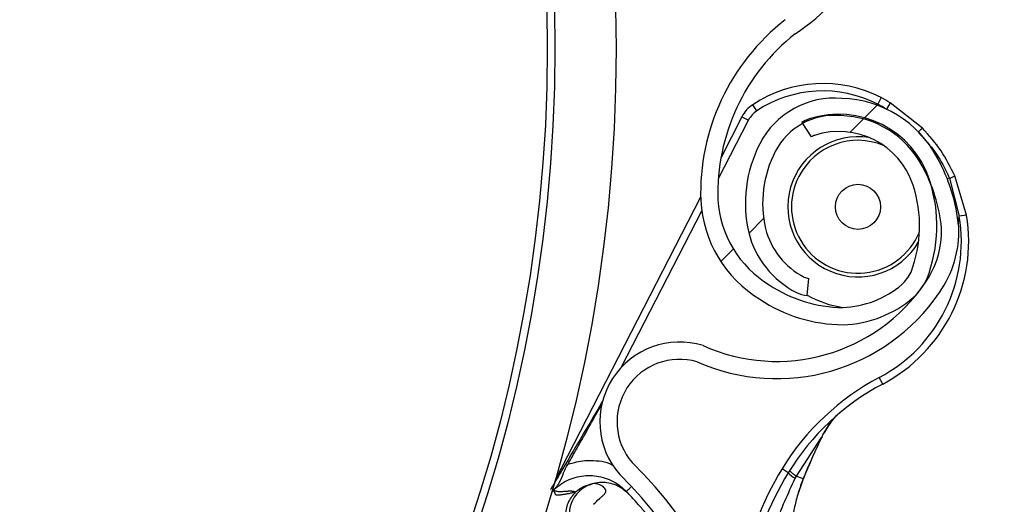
# Model space of a CAD drawing. Header units: inches. Extents: x 170 to 284, y 215 to 248.
# Tile 507 of 656: x 211.2505 to 211.3883, y 224.76 to 224.8279. Entities that reach past the tile are written whole.
import ezdxf

# ---------------------------------------------------------------- set-up
doc = ezdxf.new("R2010")
doc.units = ezdxf.units.IN
doc.header["$LTSCALE"] = 0.25
doc.header["$MEASUREMENT"] = 0
doc.layers.add('RH FRONT OF HOOD', color=7, linetype='Continuous')
pattern_1 = [(45, (200.7563139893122, 218.4993357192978), (-0.03026527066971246, 0.03026527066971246), [])]

msp = doc.modelspace()

# ---------------------------------------------------------------- hatches: boundary and pattern name
at = {"layer": 'RH FRONT OF HOOD'}
h = msp.add_hatch(dxfattribs=at)
h.set_pattern_fill('ANSI31', color=256, scale=0.34241245, angle=2.8e-322, style=0)
h.set_pattern_definition([(45, (200.7896657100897, 218.4993357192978), (-0.03026527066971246, 0.03026527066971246), [])])
edge = h.paths.add_edge_path(flags=0)
edge.add_arc((211.0763061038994, 224.3915581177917), 0.021400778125, 89.9999999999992, 390.52248781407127, ccw=False)
edge.add_line((211.0763061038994, 224.4129588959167), (211.1490687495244, 224.4129588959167))
edge.add_arc((211.1490687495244, 224.8238538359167), 0.4108949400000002, 270, 450.0000000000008)
edge.add_line((211.1490687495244, 225.2347487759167), (210.6654111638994, 225.2347487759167))
edge.add_arc((210.6654111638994, 225.2390289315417), 0.004280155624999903, 180.0000000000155, 269.9999999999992, ccw=False)
edge.add_line((210.6611310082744, 225.2390289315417), (210.6611310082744, 225.2818304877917))
edge.add_arc((210.6654111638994, 225.2818304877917), 0.004280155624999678, 360, 540, ccw=False)
edge.add_line((210.6696913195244, 225.2818304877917), (210.6696913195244, 225.2390289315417))
edge.add_line((210.6696913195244, 225.2390289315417), (210.6664589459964, 225.2390289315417))
edge.add_line((210.6664589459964, 225.2390289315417), (210.6664589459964, 225.2818304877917))
edge.add_arc((210.6654111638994, 225.2818304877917), 0.001047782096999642, 360, 540.0000000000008)
edge.add_line((210.6643633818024, 225.2818304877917), (210.6643633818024, 225.2390289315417))
edge.add_arc((210.6654111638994, 225.2390289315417), 0.001047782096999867, 180, 270)
edge.add_line((210.6654111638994, 225.2379811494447), (211.1490687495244, 225.2379811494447))
edge.add_arc((211.1490687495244, 224.8238538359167), 0.4141273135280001, 269.9999999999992, 450, ccw=False)
edge.add_line((211.1490687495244, 224.4097265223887), (211.0763061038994, 224.4097265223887))
edge.add_arc((211.0763061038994, 224.3915581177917), 0.018168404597, 450.0000000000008, 750.5224878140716)
edge.add_arc((211.0910543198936, 224.4002532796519), 0.001047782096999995, 390.5224878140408, 495.0000000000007)
edge.add_line((211.0903134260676, 224.4009941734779), (211.0816182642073, 224.3922990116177))
edge.add_line((211.0816182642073, 224.3922990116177), (211.0793326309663, 224.3945846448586))
edge.add_line((211.0793326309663, 224.3945846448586), (211.0880277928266, 224.4032798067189))
edge.add_arc((211.0910543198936, 224.4002532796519), 0.004280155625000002, 390.522487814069, 495.0000000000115, ccw=False)
h = msp.add_hatch(dxfattribs=at)
h.set_pattern_fill('ANSI31', color=256, scale=0.34241245, style=0)
h.set_pattern_definition(pattern_1)
edge = h.paths.add_edge_path(flags=0)
edge.add_line((211.1157170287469, 225.2304686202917), (210.7733045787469, 225.2304686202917))
edge.add_line((210.7733045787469, 225.2304686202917), (210.7733045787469, 225.2347487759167))
edge.add_line((210.7733045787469, 225.2347487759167), (211.1157170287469, 225.2347487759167))
edge.add_arc((211.1157170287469, 224.8238538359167), 0.4108949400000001, 269.9999999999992, 450, ccw=False)
edge.add_line((211.1157170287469, 224.4129588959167), (211.0429543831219, 224.4129588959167))
edge.add_line((211.0429543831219, 224.4129588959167), (211.0429543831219, 224.4172390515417))
edge.add_line((211.0429543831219, 224.4172390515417), (211.1157170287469, 224.4172390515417))
edge.add_arc((211.1157170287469, 224.8238538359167), 0.406614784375, 270, 450.0000000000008)
h = msp.add_hatch(dxfattribs=at)
h.set_pattern_fill('ANSI32', color=256, scale=0.34241245, angle=2.8e-322, style=0)
h.set_pattern_definition([(45, (200.7563139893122, 218.4993357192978), (-0.09079581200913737, 0.09079581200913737), []), (45, (200.8168445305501, 218.4993357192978), (-0.09079581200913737, 0.09079581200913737), [])])
edge = h.paths.add_edge_path(flags=0)
edge.add_arc((211.115717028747, 224.8238538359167), 0.2182879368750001, 180, 540, ccw=False)
edge = h.paths.add_edge_path(flags=0)
edge.add_arc((211.115717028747, 224.8238538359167), 0.2097276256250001, 180, 540, ccw=False)
h = msp.add_hatch(dxfattribs=at)
h.set_pattern_fill('ANSI31', color=256, scale=0.34241245, angle=2.8e-322, style=0)
h.set_pattern_definition(pattern_1)
edge = h.paths.add_edge_path(flags=0)
edge.add_arc((211.3040220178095, 224.9880571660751), 0.001712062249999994, 288.1322229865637, 310.3426432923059)
edge.add_line((211.3051303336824, 224.9867522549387), (211.3066930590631, 224.9849123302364))
edge.add_arc((211.3040220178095, 224.9880571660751), 0.004126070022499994, 288.1322229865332, 310.3426432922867, ccw=False)
edge.add_arc((211.3012513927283, 224.9965177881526), 0.01302879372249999, 239.6083903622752, 288.1322229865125, ccw=False)
edge.add_arc((211.3043060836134, 225.0008329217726), 0.01830194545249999, 198.1322229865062, 238.19359599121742, ccw=False)
edge.add_arc((211.2980907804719, 224.9987975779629), 0.01176186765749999, 130.2730806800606, 198.1322229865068, ccw=False)
edge.add_arc((211.3012833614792, 224.9964201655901), 0.01566536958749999, 433.3892910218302, 493.5630227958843, ccw=False)
edge.add_arc((211.2988301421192, 224.9870775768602), 0.02532140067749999, 410.98647118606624, 434.1131563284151, ccw=False)
edge.add_arc((211.3045928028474, 224.9956663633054), 0.01504902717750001, 370.2879413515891, 407.4468726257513, ccw=False)
edge.add_arc((211.2923648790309, 224.9930672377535), 0.02754708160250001, 291.4407261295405, 371.0647967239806, ccw=False)
edge.add_arc((211.306687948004, 224.9597815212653), 0.008748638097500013, 479.0908419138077, 626.0736552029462)
edge.add_arc((211.3072194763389, 224.8943440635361), 0.05672062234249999, 377.70285871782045, 451.14212272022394, ccw=False)
edge.add_arc((211.1571233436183, 224.8439305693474), 0.2150521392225, 361.5582505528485, 378.3382766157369, ccw=False)
edge.add_arc((211.3432486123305, 224.8500071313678), 0.02884824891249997, 303.2910664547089, 359.5459797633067, ccw=False)
edge.add_arc((211.3766896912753, 224.8035616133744), 0.0284373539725, 488.2528168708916, 541.8512905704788)
edge.add_arc((211.3631868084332, 224.8035355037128), 0.01494630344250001, 183.423663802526, 238.6794151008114)
edge.add_arc((211.365876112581, 224.8063257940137), 0.0187470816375, 236.0900975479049, 269.5718389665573)
edge.add_arc((211.3652634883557, 224.8010448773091), 0.0134739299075, 272.0097804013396, 310.4058687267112)
edge.add_arc((211.3698885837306, 224.795173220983), 0.006011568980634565, 313.1147555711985, 333.8497966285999)
edge.add_arc((211.3583227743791, 224.7990241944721), 0.01816498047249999, 339.0314830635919, 378.1322229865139)
edge.add_arc((211.3651888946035, 224.8012726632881), 0.01094007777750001, 378.1322229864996, 468.1322229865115)
edge.add_arc((211.3623649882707, 224.8098959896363), 0.001866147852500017, 468.1322229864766, 483.774469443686)
edge.add_line((211.3613275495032, 224.8114471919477), (211.3599855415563, 224.813453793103))
edge.add_arc((211.3623649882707, 224.8098959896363), 0.004280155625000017, 468.13222298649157, 483.7744694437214, ccw=False)
edge.add_arc((211.3651888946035, 224.8012726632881), 0.01335408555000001, 378.1322229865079, 468.13222298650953, ccw=False)
edge.add_arc((211.3583227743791, 224.7990241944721), 0.020578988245, 338.7435812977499, 378.13222298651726, ccw=False)
edge.add_arc((211.3698885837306, 224.795173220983), 0.008425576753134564, 312.7098901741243, 334.631933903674, ccw=False)
edge.add_arc((211.3652634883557, 224.8010448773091), 0.01588793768, 271.82252524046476, 310.60280367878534, ccw=False)
edge.add_arc((211.365876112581, 224.8063257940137), 0.02116108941, 236.2367537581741, 269.7093947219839, ccw=False)
edge.add_arc((211.3631868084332, 224.8035355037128), 0.01736031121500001, 183.3124711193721, 238.498076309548, ccw=False)
edge.add_arc((211.3766896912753, 224.8035616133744), 0.030851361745, 128.0503802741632, 181.9117605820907, ccw=False)
edge.add_arc((211.3432486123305, 224.8500071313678), 0.02643424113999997, 303.0739325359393, 359.4558360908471)
edge.add_arc((211.1571233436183, 224.8439305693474), 0.21263813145, 361.5698914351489, 378.3419125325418)
edge.add_arc((211.3072194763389, 224.8943440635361), 0.05430661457, 377.6888496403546, 451.2467578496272)
edge.add_arc((211.306687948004, 224.9597815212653), 0.01116264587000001, 118.193261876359, 266.66131017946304, ccw=False)
edge.add_arc((211.2923648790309, 224.9930672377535), 0.02513307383, 291.1036231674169, 371.1028807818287)
edge.add_arc((211.3045928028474, 224.9956663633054), 0.01263501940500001, 370.2152702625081, 407.1149197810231)
edge.add_arc((211.2988301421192, 224.9870775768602), 0.022907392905, 411.1765293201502, 434.1519381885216)
edge.add_arc((211.3012833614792, 224.9964201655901), 0.01325136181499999, 433.3244634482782, 493.8674727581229)
edge.add_arc((211.2980907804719, 224.9987975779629), 0.009347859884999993, 489.8547471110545, 558.132222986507)
edge.add_arc((211.3043060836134, 225.0008329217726), 0.01588793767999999, 198.1322229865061, 238.0844018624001)
edge.add_arc((211.3012513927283, 224.9965177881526), 0.01061478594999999, 239.7667243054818, 288.1322229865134)
h = msp.add_hatch(dxfattribs=at)
h.set_pattern_fill('ANSI31', color=256, scale=0.34241245, angle=2.8e-322, style=0)
h.set_pattern_definition(pattern_1)
edge = h.paths.add_edge_path(flags=0)
edge.add_line((211.3609718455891, 224.7916483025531), (211.3607622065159, 224.789243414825))
edge.add_arc((211.361120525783, 224.7933538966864), 0.004126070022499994, 242.80758111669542, 265.0180014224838, ccw=False)
edge.add_arc((211.3651888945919, 224.8012726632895), 0.01302879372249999, 194.2837484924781, 242.8075811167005, ccw=False)
edge.add_arc((211.3704051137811, 224.8021343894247), 0.01830194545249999, 152.8075811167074, 192.868954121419, ccw=False)
edge.add_arc((211.3645878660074, 224.8051230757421), 0.01176186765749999, 444.94843881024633, 512.8075811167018, ccw=False)
edge.add_arc((211.3651419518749, 224.8011812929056), 0.01566536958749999, 388.0646491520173, 448.23838092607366, ccw=False)
edge.add_arc((211.3567735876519, 224.7963571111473), 0.02532140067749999, 365.6618293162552, 388.7885144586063, ccw=False)
edge.add_arc((211.3669327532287, 224.7982979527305), 0.01504902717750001, 324.96329948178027, 362.12223075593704, ccw=False)
edge.add_arc((211.3564871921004, 224.8051658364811), 0.02754708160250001, 246.11608425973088, 325.7401548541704, ccw=False)
edge.add_arc((211.3428880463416, 224.7715778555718), 0.008748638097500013, 433.7662000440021, 580.7490133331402)
edge.add_arc((211.2967290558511, 224.7251915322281), 0.05672062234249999, 332.3782168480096, 405.81748085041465, ccw=False)
edge.add_arc((211.1553489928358, 224.7964800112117), 0.2150521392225, 316.23360868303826, 333.0136347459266, ccw=False)
edge.add_arc((211.2905326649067, 224.6683983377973), 0.02884824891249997, 257.9664245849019, 314.2213378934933, ccw=False)
edge.add_arc((211.2810172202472, 224.6119629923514), 0.0284373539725, 442.9281750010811, 496.5266487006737)
edge.add_arc((211.2715049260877, 224.6215465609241), 0.01494630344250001, 498.0990219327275, 553.3547732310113)
edge.add_arc((211.2753799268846, 224.6215960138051), 0.0187470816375, 190.765455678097, 224.2471970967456)
edge.add_arc((211.2711939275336, 224.618318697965), 0.0134739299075, 226.6851385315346, 265.0812268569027)
edge.add_arc((211.2702704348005, 224.6109014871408), 0.006011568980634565, 267.7901137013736, 288.5251547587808)
edge.add_arc((211.2648770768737, 224.6218335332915), 0.01816498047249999, 293.7068411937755, 332.8075811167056)
edge.add_arc((211.27130346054, 224.6185318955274), 0.01094007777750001, 332.8075811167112, 422.8075811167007)
edge.add_arc((211.2754500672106, 224.6266029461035), 0.001866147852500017, 422.8075811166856, 438.449827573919)
edge.add_line((211.2758237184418, 224.628431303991), (211.2763070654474, 224.6307964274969))
edge.add_arc((211.2754500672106, 224.6266029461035), 0.004280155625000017, 422.80758111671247, 438.44982757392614, ccw=False)
edge.add_arc((211.27130346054, 224.6185318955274), 0.01335408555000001, 332.80758111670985, 422.80758111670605, ccw=False)
edge.add_arc((211.2648770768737, 224.6218335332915), 0.020578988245, 293.418939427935, 332.8075811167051, ccw=False)
edge.add_arc((211.2702704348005, 224.6109014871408), 0.008425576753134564, 267.3852483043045, 289.30729203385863, ccw=False)
edge.add_arc((211.2711939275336, 224.618318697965), 0.01588793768, 226.4978833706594, 265.2781618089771, ccw=False)
edge.add_arc((211.2753799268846, 224.6215960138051), 0.02116108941, 190.9121118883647, 224.3847528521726, ccw=False)
edge.add_arc((211.2715049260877, 224.6215465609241), 0.01736031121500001, 137.9878292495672, 193.1734344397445, ccw=False)
edge.add_arc((211.2810172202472, 224.6119629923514), 0.030851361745, 442.72573840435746, 496.58711871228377, ccw=False)
edge.add_arc((211.2905326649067, 224.6683983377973), 0.02643424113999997, 257.7492906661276, 314.1311942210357)
edge.add_arc((211.1553489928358, 224.7964800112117), 0.21263813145, 316.245249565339, 333.0172706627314)
edge.add_arc((211.2967290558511, 224.7251915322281), 0.05430661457, 332.3642077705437, 405.9221159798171)
edge.add_arc((211.3428880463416, 224.7715778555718), 0.01116264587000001, 72.86862000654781, 221.3366683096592, ccw=False)
edge.add_arc((211.3564871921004, 224.8051658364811), 0.02513307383, 245.7789812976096, 325.7782389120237)
edge.add_arc((211.3669327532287, 224.7982979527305), 0.01263501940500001, 324.8906283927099, 361.7902779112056)
edge.add_arc((211.3567735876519, 224.7963571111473), 0.022907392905, 365.8518874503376, 388.8272963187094)
edge.add_arc((211.3651419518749, 224.8011812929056), 0.01325136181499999, 387.9998215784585, 448.5428308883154)
edge.add_arc((211.3645878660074, 224.8051230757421), 0.009347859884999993, 444.5301052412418, 512.8075811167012)
edge.add_arc((211.3704051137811, 224.8021343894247), 0.01588793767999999, 512.8075811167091, 552.7597599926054)
edge.add_arc((211.3651888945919, 224.8012726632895), 0.01061478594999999, 194.4420824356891, 242.8075811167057)
edge.add_arc((211.361120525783, 224.7933538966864), 0.001712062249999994, 242.8075811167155, 265.0180014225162)

# ---------------------------------------------------------------- linework, layer by layer
for p, q in [((211.3710873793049, 224.8169475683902), (211.3706179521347, 224.8160338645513)), ((211.3536961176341, 224.8151051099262), (211.3531295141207, 224.8159619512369)), ((211.3723785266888, 224.8162299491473), (211.3718504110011, 224.815348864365)), ((211.3768907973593, 224.8126739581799), (211.3723785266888, 224.8162299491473)), ((211.3516254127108, 224.8142831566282), (211.3487004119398, 224.8085898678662)), ((211.3516254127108, 224.8142831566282), (211.3525391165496, 224.8138137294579)), ((211.3483265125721, 224.805614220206), (211.3525391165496, 224.8138137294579)), ((211.3599855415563, 224.813453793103), (211.3613275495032, 224.8114471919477)), ((211.3830600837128, 224.8005108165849), (211.3814154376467, 224.806015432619)), ((211.3806616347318, 224.8056562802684), (211.3803622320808, 224.8055630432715)), ((211.3806616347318, 224.8056562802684), (211.3820464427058, 224.8003442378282)), ((211.3458429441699, 224.8030280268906), (211.3254453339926, 224.7633256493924)), ((211.3347835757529, 224.7792539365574), (211.3460001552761, 224.8010861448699)), ((211.3819177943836, 224.7993474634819), (211.3820464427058, 224.8003442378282)), ((211.3830600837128, 224.8005108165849), (211.3820464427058, 224.8003442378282)), ((211.3607622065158, 224.789243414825), (211.3609718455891, 224.7916483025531)), ((211.3713218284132, 224.7768667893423), (211.3708417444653, 224.7777749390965)), ((211.3592365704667, 224.7639758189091), (211.3627550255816, 224.7694016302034)), ((211.3581045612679, 224.7644459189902), (211.3572279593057, 224.764981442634)), ((211.359376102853, 224.7611663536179), (211.3602301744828, 224.7636271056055)), ((211.3602624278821, 224.7637817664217), (211.3601983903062, 224.7636266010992)), ((211.3250602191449, 224.7618549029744), (211.3252734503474, 224.762059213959)), ((211.3356264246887, 224.7616447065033), (211.3354434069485, 224.7618371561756)), ((211.3358050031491, 224.7614555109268), (211.3356836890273, 224.7615844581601))]:
    msp.add_line(p, q, dxfattribs=at)
at = {"layer": 'RH FRONT OF HOOD', "flags": 128}
msp.add_lwpolyline([(211.362816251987, 224.7694473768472), (211.3628374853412, 224.7694279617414), (211.3628506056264, 224.7694118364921), (211.3628552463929, 224.7693994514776), (211.362851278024, 224.7693911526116), (211.3628388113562, 224.7693871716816), (211.3628181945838, 224.7693876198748), (211.3627900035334, 224.7693924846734), (211.3627550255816, 224.7694016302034)], dxfattribs=at)
at = {"layer": 'RH FRONT OF HOOD'}
for centre, radius in [((211.1157170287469, 224.8238538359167), 0.218287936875), ((211.1157170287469, 224.8238538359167), 0.2097276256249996), ((211.1157170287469, 224.8238538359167), 0.20865758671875), ((211.3678572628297, 224.8016688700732), 0.003155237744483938)]:
    msp.add_circle(centre, radius, dxfattribs=at)
for centre, radius, start, end in [((211.1157170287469, 224.8238538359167), 0.4141273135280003, 270, 90), ((211.1157170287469, 224.8238538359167), 0.4108949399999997, 270, 90), ((211.1157170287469, 224.8238538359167), 0.406614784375, 270, 90), ((211.3432486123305, 224.8500071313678), 0.02884824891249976, 303.2910664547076, 359.5459797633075), ((211.3766896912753, 224.8035616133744), 0.03085136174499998, 128.050380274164, 181.9117605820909), ((211.3766896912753, 224.8035616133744), 0.02843735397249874, 128.2528168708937, 181.8512905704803), ((211.3629506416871, 224.8011100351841), 0.01780544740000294, 62.80758111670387, 123.4754709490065), ((211.3629506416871, 224.8011100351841), 0.01677821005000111, 62.80758111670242, 123.4754709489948), ((211.3645878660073, 224.8051230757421), 0.01176186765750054, 84.94843881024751, 152.8075811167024), ((211.3651419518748, 224.8011812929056), 0.01566536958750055, 28.0646491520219, 88.23838092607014), ((211.3607599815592, 224.7968460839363), 0.02259922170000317, 59.06184014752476, 62.80758111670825), ((211.3555847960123, 224.8122489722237), 0.004451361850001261, 123.4754709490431, 152.8075811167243), ((211.3607599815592, 224.7968460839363), 0.02157198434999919, 59.06184014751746, 62.80758111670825), ((211.3555847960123, 224.8122489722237), 0.003424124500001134, 123.4754709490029, 152.8075811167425), ((211.3645878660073, 224.8051230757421), 0.009347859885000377, 84.5301052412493, 152.8075811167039), ((211.3651888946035, 224.8012726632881), 0.01335408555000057, 18.13222298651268, 108.1322229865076), ((211.3651419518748, 224.8011812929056), 0.01325136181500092, 27.99982157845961, 88.54283088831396), ((211.3623649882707, 224.8098959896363), 0.004280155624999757, 108.1322229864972, 123.7744694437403), ((211.3821966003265, 224.806380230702), 0.008231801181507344, 130.1319035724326, 135.4943768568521), ((211.3678572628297, 224.8016688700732), 0.009810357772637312, 80.66297785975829, 329.89972053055), ((211.3623649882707, 224.8098959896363), 0.001866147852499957, 108.1322229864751, 123.7744694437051), ((211.3651888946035, 224.8012726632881), 0.0109400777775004, 18.13222298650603, 108.132222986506), ((211.3704051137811, 224.8021343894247), 0.0183019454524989, 152.8075811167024, 192.8689541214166), ((211.3678572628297, 224.8016688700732), 0.009303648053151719, 67.44866381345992, 152.8075811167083), ((211.3704051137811, 224.8021343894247), 0.0158879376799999, 152.8075811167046, 192.759759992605), ((211.3567735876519, 224.7963571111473), 0.0253214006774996, 5.661829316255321, 28.78851445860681), ((211.3567735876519, 224.7963571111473), 0.02290739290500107, 5.851887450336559, 28.82729631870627), ((211.3678572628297, 224.8016688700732), 0.009303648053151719, 152.8075811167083, 337.7195927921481), ((211.3772913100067, 224.8137006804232), 0.008721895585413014, 292.7319939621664, 298.2193015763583), ((211.3583227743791, 224.7990241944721), 0.01816498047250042, 339.031483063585, 18.13222298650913), ((211.3583227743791, 224.7990241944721), 0.02057898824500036, 338.7435812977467, 18.13222298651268), ((211.3631868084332, 224.8035355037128), 0.01736031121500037, 183.3124711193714, 238.4980763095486), ((211.3631868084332, 224.8035355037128), 0.01494630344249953, 183.4236638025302, 238.6794151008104), ((211.3607599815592, 224.7968460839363), 0.02157198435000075, 297.8627048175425, 9.33240275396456), ((211.3607599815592, 224.7968460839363), 0.02259922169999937, 297.8627048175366, 9.332402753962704), ((211.3669327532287, 224.7982979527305), 0.01504902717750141, 324.96329948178, 2.122230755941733), ((211.3651888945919, 224.8012726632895), 0.01302879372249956, 194.283748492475, 242.8075811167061), ((211.3651888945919, 224.8012726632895), 0.01061478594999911, 194.4420824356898, 242.8075811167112), ((211.3669327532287, 224.7982979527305), 0.01263501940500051, 324.8906283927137, 1.79027791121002), ((211.3698885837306, 224.795173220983), 0.006011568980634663, 313.1147555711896, 333.849796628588), ((211.3564871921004, 224.8051658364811), 0.02513307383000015, 245.7789812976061, 325.7782389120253), ((211.365876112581, 224.8063257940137), 0.0187470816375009, 236.0900975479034, 269.5718389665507), ((211.361120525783, 224.7933538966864), 0.001712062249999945, 242.8075811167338, 265.0180014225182), ((211.3652634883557, 224.8010448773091), 0.01347392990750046, 272.009780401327, 310.4058687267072), ((211.3698885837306, 224.795173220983), 0.008425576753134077, 312.7098901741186, 334.6319339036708), ((211.3564871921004, 224.8051658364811), 0.02754708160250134, 246.1160842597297, 325.7401548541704), ((211.361120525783, 224.7933538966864), 0.004126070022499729, 242.8075811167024, 265.018001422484), ((211.3678572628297, 224.8016688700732), 0.01425087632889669, 240.1664776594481, 261.3691800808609), ((211.365876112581, 224.8063257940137), 0.02116108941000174, 236.2367537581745, 269.7093947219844), ((211.3652634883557, 224.8010448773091), 0.01588793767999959, 271.8225252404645, 310.6028036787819), ((211.3428880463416, 224.7715778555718), 0.01116264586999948, 72.86862000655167, 221.3366683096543), ((211.3428880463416, 224.7715778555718), 0.008748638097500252, 73.76620004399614, 220.7490133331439), ((211.3873246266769, 224.7465951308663), 0.03526848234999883, 117.8627048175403, 148.5788848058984), ((211.3873246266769, 224.7465951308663), 0.03424124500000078, 117.8627048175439, 148.578884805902), ((211.296729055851, 224.7251915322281), 0.05672062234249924, 332.3782168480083, 45.81748085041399), ((211.3949218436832, 224.7419539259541), 0.04417120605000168, 148.5788848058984, 169.7560486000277), ((211.3949218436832, 224.7419539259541), 0.04314396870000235, 148.5788848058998, 169.7560486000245), ((211.3607313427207, 224.7667602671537), 0.003500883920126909, 221.381938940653, 241.850199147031), ((211.296729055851, 224.7251915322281), 0.05430661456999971, 332.3642077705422, 45.92211597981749), ((211.3603350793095, 224.7639443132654), 0.0001780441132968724, 245.9174166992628, 262.8783449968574), ((211.3602865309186, 224.7637476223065), 3.319259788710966e-05, 37.09651304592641, 75.0949892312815)]:
    msp.add_arc(centre, radius, start, end, dxfattribs=at)
for points, knots in [([(211.3814154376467, 224.806015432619), (211.3808215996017, 224.807207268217), (211.379614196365, 224.8096305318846), (211.3778084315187, 224.8116484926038), (211.3768907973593, 224.8126739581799)], [0, 0, 0, 0, 0.4918307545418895, 1, 1, 1, 1]), ([(211.3762793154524, 224.812105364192), (211.377010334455, 224.8113212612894), (211.3784935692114, 224.8097303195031), (211.3798578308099, 224.8074729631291), (211.3804824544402, 224.8060612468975), (211.3806616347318, 224.8056562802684)], [0, 0, 0, 0, 0.4093476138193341, 0.8305647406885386, 1, 1, 1, 1]), ([(211.3321172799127, 224.7744645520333), (211.3309166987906, 224.7724267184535), (211.329103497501, 224.7693490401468), (211.3269589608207, 224.7657097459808), (211.3258299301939, 224.7638045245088), (211.3252220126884, 224.7627679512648), (211.3249474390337, 224.7622845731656), (211.3248497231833, 224.7621100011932), (211.324847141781, 224.7621053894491)], [0, 0, 0, 0, 0.4937439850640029, 0.7456865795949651, 0.8829237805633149, 0.9575698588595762, 0.9988791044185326, 0.9999999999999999, 0.9999999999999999, 0.9999999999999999, 0.9999999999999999]), ([(211.3272282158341, 224.765604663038), (211.3276664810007, 224.76636274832), (211.329324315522, 224.769230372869), (211.3309257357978, 224.7721299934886), (211.3321038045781, 224.7742630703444)], [0, 0, 0, 0, 0.2643600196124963, 0.9999999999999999, 0.9999999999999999, 0.9999999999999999, 0.9999999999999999]), ([(211.364888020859, 224.7724613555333), (211.36472028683, 224.7722916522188), (211.3641022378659, 224.7716663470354), (211.3633733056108, 224.7705372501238), (211.3628858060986, 224.7696418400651), (211.3627550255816, 224.7694016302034)], [0, 0, 0, 0, 0.2141804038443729, 0.7891897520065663, 1, 1, 1, 1]), ([(211.362816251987, 224.7694473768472), (211.362939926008, 224.76969970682), (211.3633210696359, 224.7704773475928), (211.3637997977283, 224.7711459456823), (211.3641231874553, 224.7715975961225)], [0, 0, 0, 0, 0.3244814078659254, 1, 1, 1, 1]), ([(211.3627550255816, 224.7694016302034), (211.362194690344, 224.7681943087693), (211.3613366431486, 224.7663455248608), (211.3605391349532, 224.764442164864), (211.3602624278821, 224.7637817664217)], [0, 0, 0, 0, 0.6530354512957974, 1, 1, 1, 1]), ([(211.3602950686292, 224.7637796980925), (211.3605715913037, 224.7644484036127), (211.361366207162, 224.7663699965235), (211.36224395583, 224.7682328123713), (211.362816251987, 224.7694473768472)], [0, 0, 0, 0, 0.3479954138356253, 1, 1, 1, 1]), ([(211.3335955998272, 224.7654603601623), (211.3335562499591, 224.7654835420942), (211.3326247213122, 224.7660323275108), (211.3311985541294, 224.7661188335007), (211.3290875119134, 224.7661043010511), (211.3280321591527, 224.765820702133), (211.3272282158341, 224.765604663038)], [0, 0, 0, 0, 0.0210988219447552, 0.4994719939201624, 0.618709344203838, 0.9999999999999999, 0.9999999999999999, 0.9999999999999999, 0.9999999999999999]), ([(211.3254443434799, 224.7622259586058), (211.3256194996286, 224.7624258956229), (211.3260694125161, 224.7629394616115), (211.3264825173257, 224.7640020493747), (211.3269026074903, 224.7650288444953), (211.3271762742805, 224.765512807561), (211.3272282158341, 224.765604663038)], [0, 0, 0, 0, 0.2412678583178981, 0.6197299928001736, 0.9278253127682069, 1, 1, 1, 1]), ([(211.3252734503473, 224.762059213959), (211.3252734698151, 224.762059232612), (211.3258971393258, 224.7626568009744), (211.327324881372, 224.7636001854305), (211.329181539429, 224.7640373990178), (211.330991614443, 224.7640778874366), (211.3328082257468, 224.7637341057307), (211.334467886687, 224.7627690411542), (211.3352557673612, 224.7620332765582), (211.3354433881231, 224.761837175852), (211.3354434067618, 224.7618371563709)], [0, 0, 0, 0, 7.18941593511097e-06, 0.2303203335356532, 0.4448965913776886, 0.4983905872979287, 0.7130087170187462, 0.9276298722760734, 0.9999928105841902, 1, 1, 1, 1]), ([(211.3358050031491, 224.7614555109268), (211.3353096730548, 224.7618818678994), (211.3345474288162, 224.7625379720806), (211.3332517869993, 224.7629712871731), (211.3321984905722, 224.7631118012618), (211.3313832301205, 224.7630520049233), (211.3309400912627, 224.762952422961), (211.3308435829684, 224.7629307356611)], [0, 0, 0, 0, 0.3580314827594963, 0.5509607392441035, 0.7480445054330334, 0.9451282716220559, 1, 1, 1, 1]), ([(211.3547412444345, 224.7506483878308), (211.3547412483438, 224.7506484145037), (211.3548246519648, 224.7512174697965), (211.3552121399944, 224.7534455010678), (211.3563941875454, 224.7579061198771), (211.358093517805, 224.7615555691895), (211.3590797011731, 224.7636734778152)], [0, 0, 0, 0, 5.869764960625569e-06, 0.125228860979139, 0.4923383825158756, 1, 1, 1, 1]), ([(211.3601983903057, 224.7636266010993), (211.3599532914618, 224.7629716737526), (211.359468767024, 224.7616769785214), (211.3589625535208, 224.7596524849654), (211.3585462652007, 224.7573438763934), (211.3582567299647, 224.7545652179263), (211.3581867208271, 224.7525373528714), (211.3581485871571, 224.7514327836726)], [0, 0, 0, 0, 0.1627420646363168, 0.3217171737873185, 0.4905672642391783, 0.7225142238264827, 1, 1, 1, 1]), ([(211.3590797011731, 224.7636734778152), (211.3591317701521, 224.7637743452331), (211.3591838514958, 224.763875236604), (211.3592365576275, 224.7639757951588), (211.3592365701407, 224.7639758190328)], [0, 0, 0, 0, 0.9997625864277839, 1, 1, 1, 1]), ([(211.3592365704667, 224.7639758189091), (211.3592878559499, 224.7639564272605), (211.3595249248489, 224.7638667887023), (211.3598697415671, 224.7637398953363), (211.3600991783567, 224.7636608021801), (211.360198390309, 224.7636266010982)], [0, 0, 0, 0, 0.135457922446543, 0.6261588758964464, 1, 1, 1, 1]), ([(211.3602301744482, 224.7636271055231), (211.3602370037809, 224.7636232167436), (211.3602508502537, 224.7636153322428), (211.3602501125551, 224.763612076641), (211.3602342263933, 224.7636150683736), (211.3602102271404, 224.7636227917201), (211.3601983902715, 224.7636266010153)], [0, 0, 0, 0, 0.2466091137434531, 0.5000000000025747, 0.753390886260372, 0.9999999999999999, 0.9999999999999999, 0.9999999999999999, 0.9999999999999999]), ([(211.3250448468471, 224.7618515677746), (211.3250448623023, 224.7618515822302), (211.3251746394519, 224.7619729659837), (211.3253094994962, 224.7620994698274), (211.3254443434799, 224.7622259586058)], [0, 0, 0, 0, 0.0001190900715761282, 1, 1, 1, 1]), ([(211.3283554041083, 224.7617630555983), (211.3282171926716, 224.7617224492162), (211.3279241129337, 224.7616363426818), (211.3274990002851, 224.7615377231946), (211.3271610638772, 224.7614716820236), (211.3269113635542, 224.7614294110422), (211.3267536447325, 224.7614046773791), (211.3265936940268, 224.7613815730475), (211.3264315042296, 224.7613600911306), (211.3262589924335, 224.7613392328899), (211.3260827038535, 224.7613201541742), (211.3259241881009, 224.7613038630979), (211.3258081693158, 224.7612947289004), (211.3257257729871, 224.7612889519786), (211.3256619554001, 224.76129936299), (211.3256036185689, 224.7613281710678), (211.3255516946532, 224.7613788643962), (211.325507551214, 224.7614540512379), (211.3254757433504, 224.7615541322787), (211.3254428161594, 224.761644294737), (211.3254165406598, 224.7617143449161), (211.3253980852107, 224.7617584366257), (211.3253812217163, 224.7617956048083), (211.3253506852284, 224.7618254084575), (211.3253035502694, 224.7618524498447), (211.3252369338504, 224.7618673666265), (211.3251572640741, 224.7618695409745), (211.3250919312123, 224.7618591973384), (211.3250593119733, 224.7618540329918)], [0, 0, 0, 0, 0.08480730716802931, 0.1798353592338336, 0.2850849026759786, 0.3228266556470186, 0.3617275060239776, 0.4017874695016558, 0.443006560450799, 0.4853847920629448, 0.5351510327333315, 0.5813528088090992, 0.6105805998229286, 0.6293562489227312, 0.6489120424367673, 0.6766412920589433, 0.7075477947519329, 0.7416323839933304, 0.7850907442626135, 0.8280699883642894, 0.8539878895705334, 0.8729964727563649, 0.885095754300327, 0.9032140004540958, 0.9275168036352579, 0.951748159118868, 0.9759089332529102, 1, 1, 1, 1]), ([(211.3254443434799, 224.7622259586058), (211.325393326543, 224.7621759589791), (211.3252784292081, 224.7620633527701), (211.3251381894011, 224.761929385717), (211.3250602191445, 224.761854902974)], [0, 0, 0, 0, 0.4440219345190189, 0.9999999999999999, 0.9999999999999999, 0.9999999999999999, 0.9999999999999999]), ([(211.3252737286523, 224.7620594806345), (211.3253152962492, 224.7620280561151), (211.3254002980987, 224.7619637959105), (211.3255661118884, 224.7618993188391), (211.3257592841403, 224.7618554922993), (211.3259758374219, 224.7618349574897), (211.3262043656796, 224.7618312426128), (211.3264381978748, 224.7618383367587), (211.3267018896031, 224.7618542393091), (211.326959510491, 224.7618726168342), (211.327189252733, 224.7618873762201), (211.3273812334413, 224.7618975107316), (211.3275609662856, 224.7619018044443), (211.3277447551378, 224.7618991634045), (211.3279199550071, 224.7618868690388), (211.3280834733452, 224.7618608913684), (211.3282322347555, 224.7618216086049), (211.3283149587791, 224.7617822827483), (211.3283554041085, 224.7617630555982)], [0, 0, 0, 0, 0.0657809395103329, 0.1345158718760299, 0.2062058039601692, 0.27713025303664, 0.3450539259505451, 0.411816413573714, 0.4774590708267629, 0.5636721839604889, 0.622780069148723, 0.6670965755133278, 0.724168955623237, 0.7778304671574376, 0.8321346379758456, 0.8905164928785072, 0.9464714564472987, 1, 1, 1, 1]), ([(211.3282223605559, 224.75547155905), (211.3278783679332, 224.7559167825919), (211.3273492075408, 224.7566016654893), (211.3270331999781, 224.7577330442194), (211.3269543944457, 224.7586446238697), (211.3270711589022, 224.7595520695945), (211.3274340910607, 224.7606691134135), (211.3279913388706, 224.7613310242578), (211.3283535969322, 224.7617613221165)], [0, 0, 0, 0, 0.2394514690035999, 0.368345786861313, 0.499976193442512, 0.6316105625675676, 0.7605158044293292, 0.9999999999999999, 0.9999999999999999, 0.9999999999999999, 0.9999999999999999]), ([(211.330843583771, 224.7629307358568), (211.3305179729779, 224.7628275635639), (211.3298311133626, 224.7626099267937), (211.3288947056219, 224.7619553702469), (211.3280975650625, 224.7610299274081), (211.3275710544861, 224.7598704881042), (211.3273917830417, 224.7586095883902), (211.3275663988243, 224.7574002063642), (211.3280039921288, 224.7563441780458), (211.3284660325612, 224.7557908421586), (211.3286850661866, 224.7555285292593)], [0, 0, 0, 0, 0.1098512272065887, 0.2317256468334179, 0.3631776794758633, 0.4999999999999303, 0.6368223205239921, 0.7682743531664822, 0.8901487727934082, 1, 1, 1, 1]), ([(211.330843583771, 224.7629307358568), (211.330353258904, 224.7627935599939), (211.3295120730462, 224.7625582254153), (211.3288113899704, 224.7621087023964), (211.3284937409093, 224.7618701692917), (211.32840690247, 224.7618009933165), (211.3283844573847, 224.7617832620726), (211.3283769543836, 224.7617773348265)], [0, 0, 0, 0, 0.5022803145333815, 0.8616962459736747, 0.9584272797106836, 0.9861029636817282, 1, 1, 1, 1]), ([(211.3308513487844, 224.7600316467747), (211.3311256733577, 224.7603070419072), (211.3315081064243, 224.7606909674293), (211.3320050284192, 224.7611072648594), (211.3323490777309, 224.7614171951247), (211.3326077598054, 224.7617840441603), (211.3325164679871, 224.7622374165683), (211.3318439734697, 224.7628529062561), (211.3312434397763, 224.762899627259), (211.3308435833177, 224.7629307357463)], [0, 0, 0, 0, 0.1001269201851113, 0.1395859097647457, 0.1897135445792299, 0.2582342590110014, 0.3697357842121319, 0.5803479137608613, 1, 1, 1, 1]), ([(211.3360432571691, 224.7624110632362), (211.3359865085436, 224.7623567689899), (211.3357641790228, 224.7621440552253), (211.3355152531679, 224.7619058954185), (211.3354673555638, 224.7618600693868), (211.3354434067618, 224.7618371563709)], [0, 0, 0, 0, 0.1462931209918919, 0.5731465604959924, 0.9999999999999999, 0.9999999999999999, 0.9999999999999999, 0.9999999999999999]), ([(211.3356836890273, 224.7615844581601), (211.3356355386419, 224.7616356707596), (211.3354908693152, 224.7617895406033), (211.3356043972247, 224.761667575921), (211.3357411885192, 224.7615240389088), (211.3356422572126, 224.7616280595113), (211.3356264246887, 224.7616447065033)], [0, 0, 0, 0, 0.1877582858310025, 0.5641255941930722, 0.9302446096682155, 0.9999999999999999, 0.9999999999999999, 0.9999999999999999, 0.9999999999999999]), ([(211.3394172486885, 224.757163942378), (211.3391374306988, 224.7575336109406), (211.3383710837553, 224.7585460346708), (211.3373655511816, 224.7597249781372), (211.3364750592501, 224.7607347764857), (211.3359316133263, 224.7613205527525), (211.3358469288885, 224.7614108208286), (211.3358050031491, 224.7614555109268)], [0, 0, 0, 0, 0.1282528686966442, 0.3512504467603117, 0.5733912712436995, 0.7887937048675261, 1, 1, 1, 1])]:
    msp.add_open_spline(points, degree=3, knots=knots, dxfattribs=at)
msp.add_open_spline([(211.3582964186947, 224.7647562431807), (211.3583012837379, 224.7647342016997), (211.3583110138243, 224.7646901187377), (211.3585019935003, 224.7645173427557), (211.3588033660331, 224.764281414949), (211.3590921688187, 224.7640776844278), (211.3592365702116, 224.7639758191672)], degree=3, dxfattribs=at)

doc.saveas('drawing.dxf')
